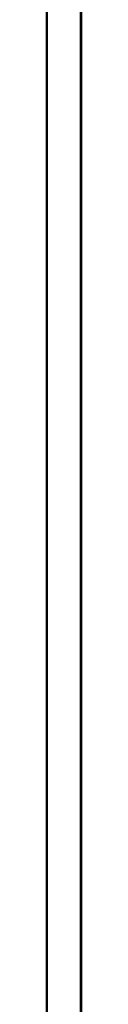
# Model space of a CAD drawing. Header units: millimetres. Extents: x -1290 to 1795, y -4192 to -1311.
# Tile 749 of 1056: x 1437.03 to 1437.344, y -2584.011 to -2575.351. Entities that reach past the tile are written whole.
import ezdxf

# ---------------------------------------------------------------- set-up
doc = ezdxf.new("R2010")
doc.units = ezdxf.units.MM
doc.layers.add('Aparatura', color=7, linetype='Continuous', lineweight=13)

msp = doc.modelspace()

# ---------------------------------------------------------------- linework, layer by layer
at = {"layer": 'Aparatura', "color": 7, "lineweight": 13}
for points in [[(1437.0369, -2619.3786), (1437.0369, -2603.0005), (1437.0369, -2602.7961), (1437.0369, -2598.9), (1437.0369, -2593.5008), (1437.0369, -2591.3122), (1437.0369, -2589.6047), (1437.0369, -2589.4123), (1437.0369, -2573.0222), (1437.0369, -2572.8178), (1437.0369, -2568.9217), (1437.0369, -2563.5345)], [(1437.0433, -2619.3805), (1437.0433, -2603.0011), (1437.0433, -2602.7966), (1437.0433, -2598.9002), (1437.0433, -2593.5005), (1437.0433, -2591.3118), (1437.0433, -2589.6041), (1437.0433, -2589.4117), (1437.0433, -2573.0203), (1437.0433, -2572.8158), (1437.0433, -2568.9194), (1437.0433, -2563.5317)]]:
    msp.add_lwpolyline(points, dxfattribs=at)
for points in [[(1437.3441, -2589.4166), (1437.3441, -2573.0178), (1437.3441, -2572.8133), (1437.3441, -2568.9151), (1437.0304, -2568.9151), (1437.0304, -2572.8133), (1437.0304, -2573.0178), (1437.0304, -2589.4166), (1437.0304, -2589.6091), (1437.0304, -2591.3175), (1437.0304, -2593.5073), (1437.3441, -2593.5073), (1437.3441, -2591.3175), (1437.3441, -2589.6091), (1437.3441, -2589.4166)], [(1437.3376, -2589.4123), (1437.3376, -2573.0221), (1437.3376, -2572.8177), (1437.3376, -2568.9216), (1437.0365, -2568.9216), (1437.0365, -2572.8177), (1437.0365, -2573.0221), (1437.0365, -2589.4123), (1437.0365, -2589.6047), (1437.0365, -2591.3122), (1437.0365, -2593.5008), (1437.3376, -2593.5008), (1437.3376, -2591.3122), (1437.3376, -2589.6047), (1437.3376, -2589.4123)], [(1437.0304, -2589.4189), (1437.0304, -2573.0157), (1437.0304, -2589.4189)], [(1437.3308, -2589.4189), (1437.3308, -2573.0157), (1437.3308, -2589.4189)]]:
    msp.add_lwpolyline(points, close=True, dxfattribs=at)

doc.saveas('drawing.dxf')
